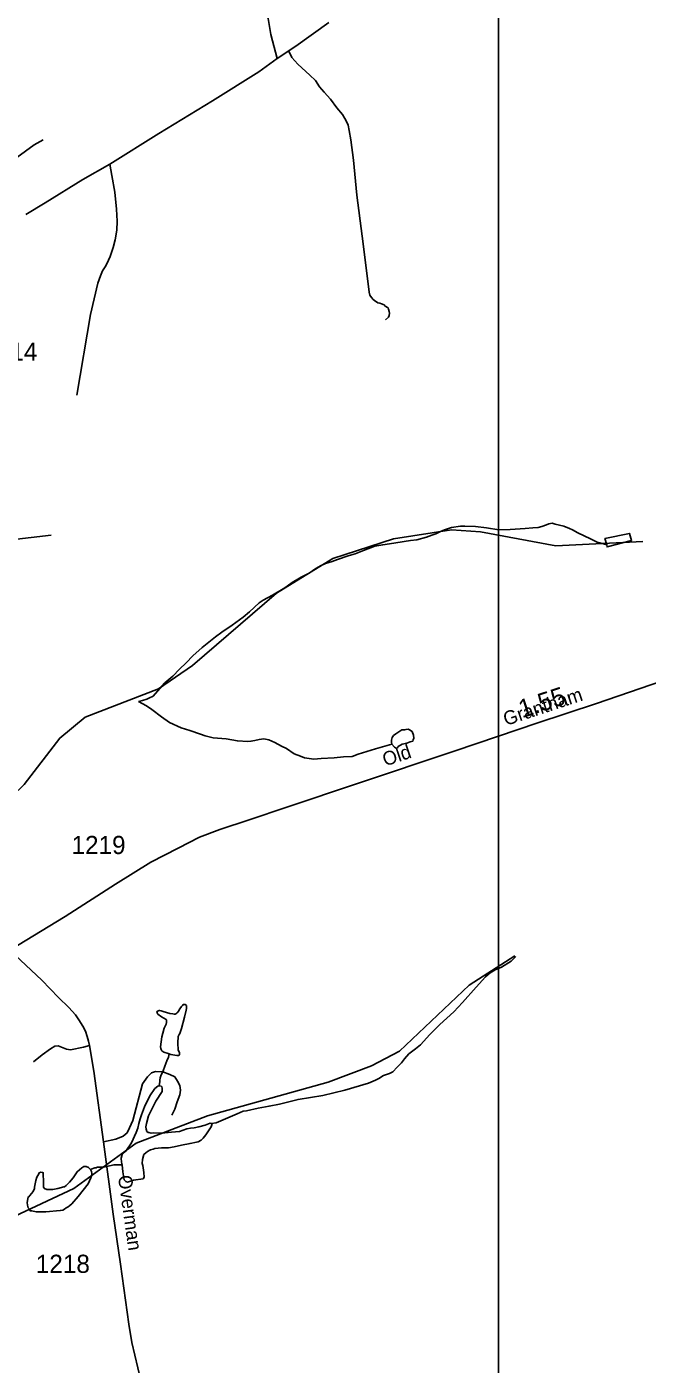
# Model space of a CAD drawing. Extents: x 2206922 to 2357709, y 510027 to 673830.
# Drawn here: x 2263859 to 2268128, y 574000 to 583195 of the extents above; entities that cross this region are included whole.
import ezdxf

# ---------------------------------------------------------------- set-up
doc = ezdxf.new("R2010")
doc.units = 0
for name, color, linetype in [('Exist Hydrographic Misc Water Feature', 7, 'Continuous'), ('Exist Road Non-System Type 51', 7, 'Continuous'), ('Exist Road Secondary Mileage Hundredths English Label', 7, 'Continuous'), ('Exist Road Secondary Type 51 Attributed', 7, 'Continuous'), ('Exist Road Secondary Type 51 Label', 7, 'Continuous'), ('Exist Road Secondary Type 51 Number Label', 7, 'Continuous'), ('Map Preparation Inset Cut Line', 7, 'Continuous')]:
    doc.layers.add(name, color=color, linetype=linetype)

msp = doc.modelspace()

# ---------------------------------------------------------------- linework, layer by layer
at = {"layer": 'Exist Hydrographic Misc Water Feature'}
for points in [[(2267848.8, 579632.3), (2267802.2, 579646.2), (2267782.3, 579651.6), (2267736.2, 579673.2), (2267649.9, 579716.6), (2267613.6, 579736.3), (2267593.5, 579745.8), (2267553.3, 579761.6), (2267493.4, 579775), (2267473.5, 579780.9), (2267451.4, 579778.5), (2267433.5, 579770.3), (2267401.6, 579760.1), (2267377.8, 579751.9), (2267339.6, 579749.6), (2267287.7, 579745.2), (2267183.8, 579738.2), (2267105.9, 579737.3), (2267021.8, 579750.4), (2266945.5, 579759.9), (2266871.9, 579761.3), (2266843.8, 579761), (2266781.9, 579752.5), (2266732.1, 579736.1), (2266700.3, 579721.4), (2266672.4, 579709.4), (2266644.7, 579699), (2266608.8, 579685), (2266542.6, 579668.1), (2266498.7, 579661.8), (2266455, 579655.4), (2266383.3, 579644.7), (2266307.4, 579633.8), (2266253.5, 579623.3), (2266176, 579594.8), (2266118.1, 579572.3), (2266069.9, 579557.7), (2265996.1, 579531.1), (2265960.4, 579518.7), (2265914.7, 579504.5), (2265878.8, 579488), (2265847.1, 579469.7), (2265801.1, 579439.3), (2265747.8, 579410.8), (2265684, 579374.2), (2265634.2, 579337.9), (2265549.1, 579287.1), (2265485.1, 579252.5), (2265457.7, 579234.4), (2265391.8, 579171.7), (2265348.4, 579135.2), (2265272.9, 579080.5), (2265201.5, 579032), (2265157.9, 578999.7), (2265066.8, 578926.6), (2265001.2, 578870), (2264955.3, 578821.8), (2264910.2, 578777.5), (2264864.6, 578730.8), (2264809.3, 578684.5), (2264741.6, 578607.8), (2264727.9, 578591.7), (2264700, 578579.6), (2264684, 578571.1), (2264656.3, 578563.1), (2264628.2, 578556.8)], [(2261041.5, 577966.3), (2261174.5, 577976.8), (2261483.5, 577921.4), (2262119.4, 577603.5), (2262228.5, 577571.7), (2262419.4, 577587.6), (2262859.4, 577775.5), (2263301.5, 577714), (2263517.5, 577749), (2263674.5, 577824.5), (2263840.6, 577985.2), (2264086.5, 578304.9), (2264260.6, 578449), (2264766.4, 578642), (2264998.5, 578804.6), (2265576.6, 579301.3), (2265965.6, 579539.4), (2266381.6, 579675.3), (2266780.7, 579736), (2266980.6, 579722.2), (2267497.5, 579626.5), (2268096.5, 579657)], [(2267848.8, 579632.3), (2267836.1, 579676.3), (2268005.6, 579712), (2268019.8, 579662), (2267850.6, 579618.6), (2267848.8, 579632.3)], [(2266369.9, 578263.5), (2266258.6, 578230.4), (2266139, 578193.3), (2266097, 578178.9), (2266038.8, 578176.3), (2265973.6, 578169.5), (2265883.6, 578164.9), (2265833.3, 578160.2), (2265769.1, 578167.9), (2265741.4, 578179.4), (2265698.8, 578197.1), (2265644.9, 578232.5), (2265610.4, 578248.2), (2265564.5, 578273.7), (2265524.5, 578293.2), (2265490.1, 578299.2), (2265458.3, 578294.6), (2265428.5, 578288.6), (2265400.7, 578282.2), (2265380.6, 578282), (2265308.4, 578285.2), (2265230.5, 578298.5), (2265142.3, 578305.8), (2265086.3, 578319.1), (2265054.3, 578330.8), (2264980.3, 578356.1), (2264921.9, 578375.5), (2264841.5, 578410.7), (2264785.1, 578450.4), (2264718.9, 578501.8), (2264682.4, 578525.1), (2264628.2, 578556.8)], [(2266369.9, 578263.5), (2266368.1, 578277.1), (2266367.9, 578289.3), (2266369.5, 578299.2), (2266373.8, 578309.1), (2266381.8, 578321.3), (2266397.8, 578333.5), (2266439.2, 578360.1), (2266459.1, 578362), (2266468.8, 578364.2), (2266483.1, 578366.4), (2266491.1, 578360.4), (2266509.6, 578348.7), (2266519.6, 578324.4), (2266521.5, 578304.7), (2266517.6, 578292.7), (2266513.9, 578282.7), (2266495.8, 578278.6), (2266473.9, 578270.1), (2266441.9, 578261.9), (2266414.2, 578245.8), (2266410.3, 578237.5), (2266402.3, 578233.4), (2266388.4, 578241.6), (2266369.9, 578263.5)], [(2261288.5, 572989.3), (2261346.6, 573040.7), (2261703.6, 573135.1), (2261976.5, 573296.8), (2262249.6, 573514.3), (2262430.5, 573756.6), (2262724.5, 574377.2), (2262872.6, 574570.9), (2263137.5, 574772.2), (2263776.4, 575018.4), (2264182.4, 575206.9), (2264612.6, 575519.6), (2265102.5, 575706.5), (2265933.6, 575939), (2266231.5, 576051), (2266422.6, 576152.1), (2266901.6, 576604.8), (2267215.6, 576808.4)], [(2267223.2, 576803.9), (2267192, 576769.7), (2267124.1, 576729.3), (2267082.3, 576710.8), (2267046.6, 576690.3), (2267014.6, 576662.2), (2266951.5, 576591.8), (2266856.7, 576486.9), (2266797.1, 576422.5), (2266700.1, 576335.3), (2266631, 576266.7), (2266567.4, 576196.4), (2266533.8, 576167.8), (2266488, 576133.7), (2266458.1, 576099.3), (2266436.8, 576072.9), (2266407.3, 576040.9), (2266377.5, 576010.5), (2266367.1, 576004.3), (2266353.3, 575998.3), (2266313.5, 575984), (2266281.8, 575963.7), (2266257.8, 575953.5), (2266209.8, 575933.1), (2266046.4, 575883.5), (2265895.2, 575848), (2265725.3, 575820.4), (2265597.7, 575787.3), (2265525.9, 575774.7), (2265449.9, 575759.7), (2265370.3, 575741.3), (2265348.4, 575739), (2265306.5, 575720.5), (2265242.6, 575694.1), (2265193.3, 575673.5), (2265161.2, 575659.3), (2265127.3, 575655.1)], [(2264839, 576134.1), (2264851.1, 576128.2), (2264891.1, 576122.6), (2264903, 576122.8), (2264909.1, 576126.7), (2264910.6, 576132.6), (2264908.9, 576142.6), (2264900.5, 576158.5), (2264898.1, 576208.7), (2264901.6, 576252.4), (2264907.3, 576266.5), (2264911.8, 576272.7), (2264923.3, 576308.7), (2264944.6, 576385), (2264955.9, 576433.1), (2264957.9, 576445), (2264957.9, 576452.7), (2264957.7, 576464.9), (2264949.7, 576473), (2264943.8, 576472.7), (2264935.8, 576472.7), (2264930.1, 576466.7), (2264923.7, 576458.7), (2264912, 576442.6), (2264902.2, 576426.3), (2264896, 576418.3), (2264892.5, 576414.3), (2264884.1, 576408.3), (2264880, 576406.1), (2264874.1, 576406.2), (2264864.2, 576408.1), (2264844.3, 576411.9), (2264796.6, 576425.6), (2264784.5, 576429.4), (2264774.2, 576431.3), (2264768.1, 576431), (2264764.4, 576429.2), (2264758.2, 576427.3), (2264754.1, 576421), (2264756.6, 576414.9), (2264760.3, 576407.1), (2264786.3, 576387.4), (2264817.1, 576369.7), (2264820.6, 576365.6), (2264821, 576359.8), (2264821, 576349.7), (2264818.9, 576337.8), (2264805.2, 576309.4), (2264795.3, 576275.7), (2264787.8, 576249.7), (2264778.5, 576181.3), (2264780.6, 576171.2), (2264782.6, 576163.6), (2264788.6, 576155.4), (2264802.7, 576145.6), (2264830.8, 576136.1), (2264839, 576134.1)], [(2264839, 576134.1), (2264835.3, 576111.9), (2264823.2, 576085.7), (2264809.7, 576049.7), (2264798, 576015.8), (2264782.2, 575981.6), (2264776.3, 575969.5), (2264774.4, 575953.6), (2264775, 575943.4), (2264770.7, 575913.6)], [(2264770.7, 575913.6), (2264761.1, 575911.4), (2264741, 575895.4), (2264705.9, 575845.1), (2264668.8, 575770.4), (2264649.3, 575714.5), (2264639.5, 575686.4), (2264629.5, 575654.3), (2264622.1, 575622.2), (2264611.8, 575592.1), (2264580.6, 575522.1), (2264541.3, 575463.6), (2264515.4, 575441.6), (2264509.7, 575417.3), (2264511.8, 575389.4), (2264514.4, 575371.5)], [(2265127.3, 575655.1), (2265121.2, 575656.8), (2265087.3, 575642.5), (2265043.7, 575632), (2265011.5, 575625.9), (2264985.6, 575623.7), (2264960, 575617.4), (2264909.8, 575599), (2264855.8, 575594.6), (2264786.3, 575587.7), (2264728.3, 575591.1), (2264714.3, 575589.2), (2264700, 575592.9), (2264694, 575593), (2264686, 575600.7), (2264679.9, 575614.7), (2264677.8, 575630.8), (2264683.6, 575654.7), (2264697.3, 575706.9), (2264748, 575809.2), (2264789.6, 575875.5), (2264791.2, 575885.8), (2264791, 575897.5), (2264789, 575907.6), (2264782.8, 575911.8), (2264770.7, 575913.6)], [(2264514.4, 575371.5), (2264521, 575321.5), (2264529.4, 575267.5), (2264535.3, 575259.7), (2264541.5, 575255.5), (2264551.3, 575251.6), (2264593.4, 575264.3), (2264659, 575274.7), (2264667, 575284.8), (2264664.5, 575318.9), (2264658.6, 575366.8), (2264652, 575378.8), (2264655.9, 575406.6), (2264665.3, 575440.8), (2264679.3, 575452.9), (2264689.5, 575461.1), (2264705.3, 575471.3), (2264711.1, 575473.3), (2264729.3, 575477.4), (2264740.8, 575483.4), (2264787.1, 575487.8), (2264835.1, 575488.3), (2264872.8, 575494.7), (2264922.9, 575505), (2264982.3, 575517.5), (2265026.8, 575526.2), (2265038.5, 575528.1), (2265058, 575540.2), (2265072.4, 575554.7), (2265090, 575576.7), (2265127.5, 575631.1), (2265131.2, 575645.2), (2265133.5, 575650.9), (2265127.3, 575655.1)], [(2264298.7, 575339.2), (2264284.6, 575351.4), (2264266.7, 575359), (2264252.6, 575359.1), (2264238.4, 575350.7), (2264204.8, 575322.5), (2264177.3, 575282), (2264153.5, 575251.9), (2264139.8, 575237.8), (2264129.9, 575229.6), (2264119.7, 575219.7), (2264113.7, 575219.8), (2264074, 575207.2), (2264038.1, 575200.8), (2263998.1, 575200.8), (2263980.3, 575208.4), (2263974.3, 575216.5), (2263973.7, 575246.2), (2263973.1, 575316.5), (2263966.9, 575318.2), (2263955, 575320), (2263945, 575316.2), (2263941.1, 575307.9), (2263929.2, 575285.8), (2263921.4, 575263.8), (2263912, 575217.8), (2263912, 575207.6), (2263904, 575187.8), (2263880.6, 575159.7), (2263872.6, 575151.6), (2263868.7, 575149.3), (2263866.9, 575137.4), (2263862.8, 575111.3), (2263863.2, 575093.3), (2263869.1, 575075.4), (2263875.5, 575067.6)], [(2264514.4, 575371.5), (2264460.3, 575370.8), (2264386.7, 575354.3), (2264352.4, 575353.7), (2264342.6, 575353.6), (2264336.4, 575349.7), (2264328.4, 575349.7), (2264320.4, 575347.6), (2264298.7, 575339.2)], [(2263875.5, 575067.6), (2263883.5, 575053.4), (2263893.5, 575053.5), (2263923.3, 575047.8), (2263991.3, 575048.5), (2264089.5, 575055.6), (2264107.2, 575059.9), (2264119.3, 575065.7), (2264129.5, 575073.9), (2264143.1, 575082), (2264155.2, 575089.9), (2264169.1, 575102.4), (2264212.8, 575152.6), (2264281.5, 575239.2), (2264299.3, 575281.5), (2264307.1, 575301.4), (2264307.1, 575311.5), (2264304.9, 575323.6), (2264298.7, 575339.2)]]:
    msp.add_lwpolyline(points, dxfattribs=at)
at = {"layer": 'Exist Road Non-System Type 51'}
msp.add_line((2264026, 579700.6), (2263485.7, 579636.5), dxfattribs=at)
for points in [[(2266103, 583338), (2265978.7, 583478.5), (2265795.8, 583665.6), (2265735.5, 583726.3), (2265707.4, 583748), (2265677.2, 583757.6), (2265647.3, 583763.4), (2265613.4, 583755.1), (2265524.1, 583678.4), (2265496.5, 583648.1), (2265478.8, 583613.9), (2265469, 583583.9), (2265467.3, 583549.8), (2265471.7, 583519.9), (2265479.9, 583489.9), (2265490.2, 583458.1), (2265490.4, 583428.1), (2265484.7, 583402.1), (2265480.9, 583382.1), (2265487.3, 583352.2), (2265501.6, 583310.3), (2265520.1, 583252.6), (2265539.2, 583142.7), (2265580.7, 582977.3)], [(2265662.8, 583027.3), (2265681.5, 582983.6), (2265723.1, 582937.9), (2265806.2, 582863.1), (2265845.7, 582825.6), (2265872.7, 582782), (2265903.9, 582744.5), (2265947.5, 582696.7), (2265993.2, 582638.5), (2266030.6, 582590.7), (2266047.2, 582563.7), (2266059.7, 582542.9), (2266070.1, 582517.9), (2266076.3, 582480.5), (2266088.8, 582418.1), (2266107.5, 582278.8), (2266130.4, 582037.6), (2266165.7, 581754.9), (2266196.9, 581519.9), (2266213.5, 581370.2), (2266219.7, 581349.4), (2266230.1, 581332.8), (2266242.6, 581320.3), (2266250.9, 581312), (2266273.8, 581297.4), (2266288.3, 581295.4), (2266298.7, 581289.1), (2266317.4, 581282.9), (2266325.7, 581274.6), (2266344.4, 581262.1), (2266348.6, 581253.8), (2266352.7, 581237.1), (2266354.8, 581224.7), (2266352.7, 581210.1), (2266346.5, 581197.6), (2266327.8, 581181)], [(2263971.3, 582417.8), (2263909, 582383.1), (2263789.8, 582295.8), (2263722, 582243.1), (2263679.1, 582197.8), (2263657.4, 582163.7), (2263651.7, 582139.6), (2263650, 582103.5), (2263663.8, 582049.1), (2263731.7, 581832.8)], [(2264430.2, 582250.8), (2264444.9, 582173), (2264465.9, 582057.2), (2264477, 581941.4), (2264479.9, 581857.6), (2264478.5, 581797.4), (2264467.1, 581729.5), (2264453.6, 581677.4), (2264432.2, 581615.2), (2264420.3, 581591.1), (2264402.4, 581551.3), (2264379.2, 581517.3), (2264366.7, 581481.6), (2264348.9, 581431.6), (2264297.1, 581217.4), (2264202.5, 580662.2)], [(2264290.5, 576191.2), (2264249.4, 576178.4), (2264161, 576161.9), (2264133.2, 576164.7), (2264074.7, 576188.4), (2264052.4, 576185.6), (2264023.2, 576167.5), (2263966, 576127.8), (2263906.5, 576079.2)], [(2264857.5, 575712.3), (2264877.1, 575752.5), (2264894.5, 575802.7), (2264912.1, 575850.7), (2264915.8, 575884.9), (2264911.4, 575916.7), (2264895.2, 575946.7), (2264877, 575974.4), (2264842.8, 575992.1), (2264794.7, 576009.7), (2264744.8, 576011.1), (2264716.8, 576002.8), (2264689.1, 575976.6), (2264655.5, 575926.3), (2264587.9, 575675.8), (2264566.5, 575625.6), (2264548.8, 575591.6), (2264522.9, 575567.3), (2264471.3, 575546.8), (2264386.6, 575529.4)]]:
    msp.add_lwpolyline(points, dxfattribs=at)
at = {"layer": 'Exist Road Secondary Type 51 Attributed'}
for points in [[(2265936.1, 583224.4), (2265709.7, 583062.4), (2265580.7, 582977.3), (2265455.7, 582886), (2265135.7, 582685.2), (2264767.9, 582459.9), (2264430.2, 582250.8), (2264245.2, 582145.2), (2263986.6, 581983.9), (2263853.6, 581904.9)], [(2263743.3, 576846), (2264123, 577078.6), (2264470.7, 577299.9), (2264713.1, 577452.2), (2264900.2, 577547.7), (2265047.4, 577623.1), (2265186.9, 577676.5), (2265388.1, 577742.2), (2265647.2, 577828.7), (2266133.3, 577993.2), (2266798.7, 578215.3), (2267104.4, 578317.9), (2267368.8, 578406.5), (2267779.1, 578542.3), (2268378.9, 578747.9)], [(2263743.3, 576846), (2263961.9, 576639.8), (2264077.5, 576521.3), (2264148.5, 576453.1), (2264194.4, 576402.9), (2264218.1, 576366.7), (2264244.6, 576324.9), (2264264.1, 576288.7), (2264273.8, 576252.5), (2264283.5, 576220.4), (2264290.5, 576191.2), (2264319.8, 576015.6), (2264386.6, 575529.4), (2264453.4, 575032), (2264503.6, 574687.9), (2264538.4, 574439.9), (2264562, 574275.5), (2264581.5, 574150.1), (2264642.8, 573888.2)]]:
    msp.add_lwpolyline(points, dxfattribs=at)
at = {"layer": 'Map Preparation Inset Cut Line'}
for p, q in [((2267104.4, 578317.9), (2267104.4, 584034)), ((2267104.4, 573679.7), (2267104.4, 578317.9))]:
    msp.add_line(p, q, dxfattribs=at)

# ---------------------------------------------------------------- texts
at = {"layer": 'Exist Road Secondary Mileage Hundredths English Label'}
msp.add_text('1.55', height=125, rotation=18.03234, dxfattribs=at).set_placement((2267266.5, 578440.8))
at = {"layer": 'Exist Road Secondary Type 51 Label'}
for s, rotation, p in [('Grantham', 18.3135, (2267155.4, 578387.7)), ('Old', 18.45817, (2266325, 578109.1)), ('Overman', 278.0534, (2264486.1, 575293.1))]:
    msp.add_text(s, height=95, rotation=rotation, dxfattribs=at).set_placement(p)
at = {"layer": 'Exist Road Secondary Type 51 Number Label'}
for s, p in [('1214', (2263560.2, 580898.6)), ('1219', (2264167.1, 577507)), ('1218', (2263921.5, 574627.6))]:
    msp.add_text(s, height=125, dxfattribs=at).set_placement(p)

doc.saveas('drawing.dxf')
